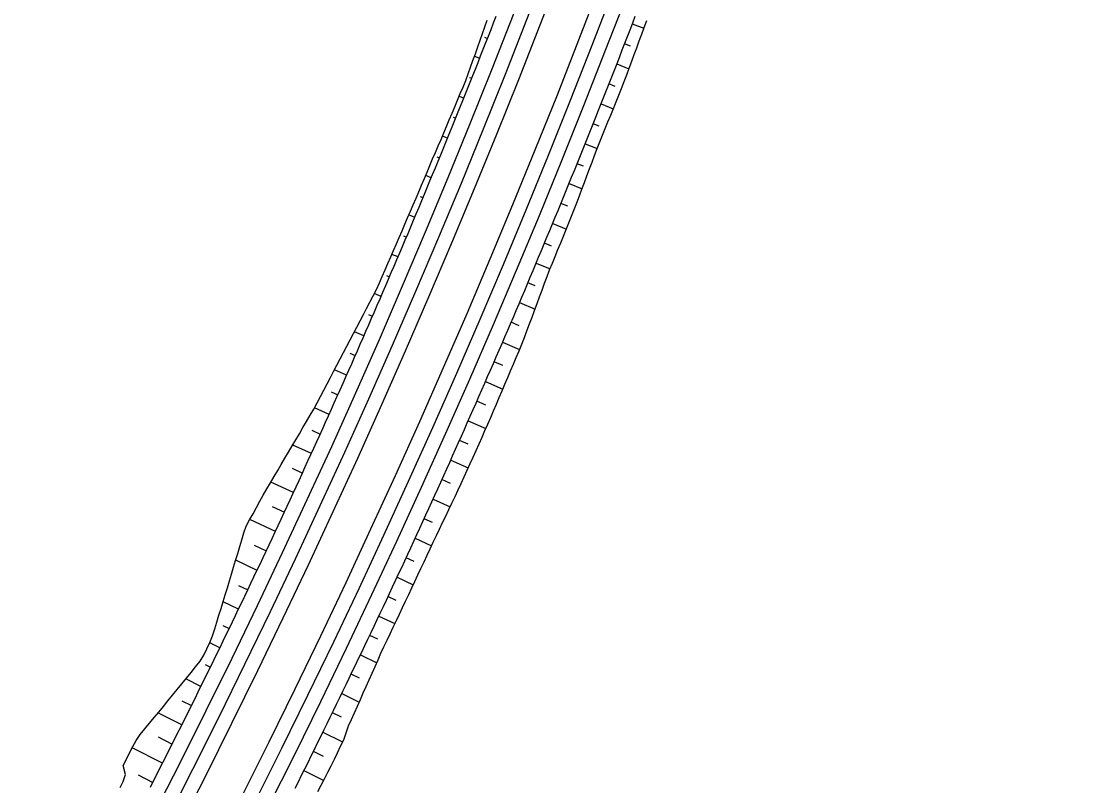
# Model space of a CAD drawing. Extents: x 6503541 to 6503743, y 5888004 to 5888145.
# Drawn here: x 6503586.566 to 6503588.34, y 5888035.01 to 5888036.292 of the extents above; entities that cross this region are included whole.
import ezdxf

# ---------------------------------------------------------------- set-up
doc = ezdxf.new("R2010")
doc.units = 0
doc.layers.add('12', color=7, linetype='Continuous')

msp = doc.modelspace()

# ---------------------------------------------------------------- linework, layer by layer
at = {"layer": '12'}
for p, q in [((6503587.5911, 5888036.2872), (6503587.6105, 5888036.2798)), ((6503587.3433, 5888036.2649), (6503587.3483, 5888036.2629)), ((6503587.5881, 5888036.2498), (6503587.5781, 5888036.2536)), ((6503587.3351, 5888036.2294), (6503587.3264, 5888036.2329)), ((6503587.5651, 5888036.2201), (6503587.5855, 5888036.2121)), ((6503587.3181, 5888036.1974), (6503587.3218, 5888036.196)), ((6503587.5622, 5888036.1825), (6503587.5519, 5888036.1866)), ((6503587.3084, 5888036.1625), (6503587.3007, 5888036.1656)), ((6503587.5387, 5888036.1531), (6503587.5592, 5888036.145)), ((6503587.2908, 5888036.1308), (6503587.2949, 5888036.1292)), ((6503587.5356, 5888036.1156), (6503587.5254, 5888036.1196)), ((6503587.2813, 5888036.0958), (6503587.2727, 5888036.0993)), ((6503587.512, 5888036.0862), (6503587.5321, 5888036.0781)), ((6503587.2631, 5888036.0644), (6503587.2677, 5888036.0625)), ((6503587.509, 5888036.0486), (6503587.4986, 5888036.0528)), ((6503587.2539, 5888036.0292), (6503587.2446, 5888036.0331)), ((6503587.485, 5888036.0195), (6503587.5068, 5888036.0106)), ((6503587.2353, 5888035.998), (6503587.2401, 5888035.996)), ((6503587.4827, 5888035.9815), (6503587.4714, 5888035.9861)), ((6503587.2262, 5888035.9628), (6503587.2164, 5888035.9669)), ((6503587.4577, 5888035.9529), (6503587.4805, 5888035.9434)), ((6503587.2072, 5888035.9317), (6503587.2122, 5888035.9296)), ((6503587.4554, 5888035.9148), (6503587.4439, 5888035.9196)), ((6503587.1982, 5888035.8965), (6503587.1879, 5888035.9008)), ((6503587.43, 5888035.8864), (6503587.4531, 5888035.8767)), ((6503587.1788, 5888035.8656), (6503587.184, 5888035.8634)), ((6503587.4283, 5888035.848), (6503587.416, 5888035.8532)), ((6503587.1698, 5888035.8303), (6503587.1584, 5888035.8352)), ((6503587.402, 5888035.8201), (6503587.428, 5888035.809)), ((6503587.1487, 5888035.8002), (6503587.1555, 5888035.7973)), ((6503587.4016, 5888035.7811), (6503587.3878, 5888035.787)), ((6503587.1411, 5888035.7643), (6503587.1252, 5888035.7712)), ((6503587.3736, 5888035.7539), (6503587.4022, 5888035.7416)), ((6503587.1175, 5888035.7353), (6503587.1266, 5888035.7313)), ((6503587.112, 5888035.6984), (6503587.0917, 5888035.7074)), ((6503587.3738, 5888035.7146), (6503587.3593, 5888035.7208)), ((6503587.345, 5888035.6878), (6503587.3741, 5888035.6751)), ((6503587.0861, 5888035.6705), (6503587.0974, 5888035.6655)), ((6503587.3452, 5888035.6484), (6503587.3305, 5888035.6549)), ((6503587.0826, 5888035.6327), (6503587.058, 5888035.6437)), ((6503587.316, 5888035.6219), (6503587.3455, 5888035.6088)), ((6503587.0539, 5888035.6062), (6503587.0678, 5888035.5998)), ((6503587.0529, 5888035.5671), (6503587.0217, 5888035.5813)), ((6503587.3161, 5888035.5825), (6503587.3013, 5888035.589)), ((6503587.2866, 5888035.5562), (6503587.316, 5888035.543)), ((6503587.0206, 5888035.5423), (6503587.0379, 5888035.5343)), ((6503587.0229, 5888035.5016), (6503586.985, 5888035.5191)), ((6503587.2864, 5888035.5168), (6503587.2719, 5888035.5233)), ((6503586.9873, 5888035.4785), (6503587.0077, 5888035.469)), ((6503587.257, 5888035.4906), (6503587.2855, 5888035.4776)), ((6503586.9925, 5888035.4364), (6503586.9498, 5888035.4564)), ((6503587.256, 5888035.4514), (6503587.242, 5888035.4578)), ((6503587.227, 5888035.4251), (6503587.2544, 5888035.4125)), ((6503586.9568, 5888035.4134), (6503586.9772, 5888035.4038)), ((6503586.9618, 5888035.3712), (6503586.926, 5888035.3882)), ((6503587.2255, 5888035.3861), (6503587.2119, 5888035.3924)), ((6503587.1967, 5888035.3598), (6503587.2238, 5888035.3471)), ((6503586.9309, 5888035.3461), (6503586.9463, 5888035.3387)), ((6503586.9308, 5888035.3063), (6503586.905, 5888035.3187)), ((6503587.195, 5888035.3208), (6503587.1814, 5888035.3272)), ((6503586.9047, 5888035.2789), (6503586.9151, 5888035.2738)), ((6503587.1661, 5888035.2946), (6503587.193, 5888035.2819)), ((6503587.1641, 5888035.2557), (6503587.1507, 5888035.2621)), ((6503586.8994, 5888035.2415), (6503586.8824, 5888035.2497)), ((6503587.1351, 5888035.2296), (6503587.1626, 5888035.2165)), ((6503586.8746, 5888035.2135), (6503586.8836, 5888035.2091)), ((6503587.1337, 5888035.1903), (6503587.1196, 5888035.1972)), ((6503586.8677, 5888035.1768), (6503586.8425, 5888035.1893)), ((6503587.1039, 5888035.1648), (6503587.1332, 5888035.1505)), ((6503586.8355, 5888035.1526), (6503586.8518, 5888035.1445)), ((6503586.8357, 5888035.1123), (6503586.7957, 5888035.1323)), ((6503587.1033, 5888035.125), (6503587.0881, 5888035.1324)), ((6503586.7959, 5888035.092), (6503586.8196, 5888035.0801)), ((6503587.0723, 5888035.1001), (6503587.1054, 5888035.0838)), ((6503586.8034, 5888035.048), (6503586.7526, 5888035.0737)), ((6503587.0731, 5888035.0595), (6503587.0564, 5888035.0678)), ((6503587.0404, 5888035.0355), (6503587.0736, 5888035.019)), ((6503586.7626, 5888035.0283), (6503586.7871, 5888035.0159))]:
    msp.add_line(p, q, dxfattribs=at)
for points in [[(6503586.7322, 5888035.007), (6503586.7375, 5888035.0175), (6503586.7411, 5888035.029), (6503586.7372, 5888035.0444), (6503586.7427, 5888035.0549), (6503586.7482, 5888035.0654), (6503586.7538, 5888035.0758), (6503586.7594, 5888035.0863), (6503586.7659, 5888035.0963), (6503586.7737, 5888035.1057), (6503586.7815, 5888035.1151), (6503586.7892, 5888035.1244), (6503586.797, 5888035.1338), (6503586.8048, 5888035.1432), (6503586.8125, 5888035.1526), (6503586.8203, 5888035.162), (6503586.828, 5888035.1715), (6503586.8357, 5888035.1809), (6503586.8434, 5888035.1904), (6503586.8511, 5888035.1998), (6503586.8587, 5888035.2093), (6503586.8664, 5888035.2188), (6503586.8728, 5888035.2289), (6503586.8778, 5888035.2397), (6503586.8828, 5888035.2505), (6503586.8873, 5888035.2615), (6503586.8909, 5888035.273), (6503586.8945, 5888035.2845), (6503586.898, 5888035.296), (6503586.9015, 5888035.3075), (6503586.905, 5888035.319), (6503586.9086, 5888035.3305), (6503586.9121, 5888035.342), (6503586.9155, 5888035.3535), (6503586.919, 5888035.365), (6503586.9225, 5888035.3765), (6503586.9259, 5888035.388), (6503586.9294, 5888035.3995), (6503586.9328, 5888035.411), (6503586.9363, 5888035.4225), (6503586.9397, 5888035.434), (6503586.9437, 5888035.4453), (6503586.9494, 5888035.4557), (6503586.9551, 5888035.4661), (6503586.9608, 5888035.4766), (6503586.9665, 5888035.4871), (6503586.9722, 5888035.4975), (6503586.9783, 5888035.5077), (6503586.9843, 5888035.518), (6503586.9904, 5888035.5283), (6503586.9965, 5888035.5386), (6503587.0025, 5888035.5489), (6503587.0086, 5888035.5591), (6503587.0147, 5888035.5694), (6503587.0207, 5888035.5797), (6503587.0268, 5888035.59), (6503587.0328, 5888035.6003), (6503587.0388, 5888035.6107), (6503587.0449, 5888035.621), (6503587.0509, 5888035.6313), (6503587.0569, 5888035.6416), (6503587.0625, 5888035.6521), (6503587.0681, 5888035.6627), (6503587.0736, 5888035.6732), (6503587.0792, 5888035.6837), (6503587.0848, 5888035.6943), (6503587.0903, 5888035.7048), (6503587.0959, 5888035.7154), (6503587.1014, 5888035.7259), (6503587.107, 5888035.7365), (6503587.1125, 5888035.747), (6503587.118, 5888035.7576), (6503587.1236, 5888035.7681), (6503587.1291, 5888035.7787), (6503587.1346, 5888035.7893), (6503587.1401, 5888035.7999), (6503587.1456, 5888035.8104), (6503587.1511, 5888035.821), (6503587.1566, 5888035.8316), (6503587.162, 5888035.8422), (6503587.1672, 5888035.853), (6503587.1719, 5888035.8639), (6503587.1767, 5888035.8748), (6503587.1814, 5888035.8857), (6503587.1861, 5888035.8966), (6503587.1908, 5888035.9076), (6503587.1956, 5888035.9185), (6503587.2003, 5888035.9294), (6503587.205, 5888035.9403), (6503587.2097, 5888035.9513), (6503587.2143, 5888035.9622), (6503587.219, 5888035.9732), (6503587.2237, 5888035.9841), (6503587.2284, 5888035.995), (6503587.2331, 5888036.006), (6503587.2377, 5888036.0169), (6503587.2424, 5888036.0279), (6503587.247, 5888036.0389), (6503587.2517, 5888036.0498), (6503587.2563, 5888036.0608), (6503587.261, 5888036.0717), (6503587.2656, 5888036.0827), (6503587.2703, 5888036.0936), (6503587.2749, 5888036.1046), (6503587.2796, 5888036.1155), (6503587.2842, 5888036.1265), (6503587.2889, 5888036.1375), (6503587.2935, 5888036.1484), (6503587.2981, 5888036.1594), (6503587.3027, 5888036.1704), (6503587.3074, 5888036.1813), (6503587.312, 5888036.1923), (6503587.316, 5888036.2035), (6503587.32, 5888036.2147), (6503587.3239, 5888036.226), (6503587.3279, 5888036.2372), (6503587.3318, 5888036.2485), (6503587.3358, 5888036.2597), (6503587.3397, 5888036.271), (6503587.3436, 5888036.2822), (6503587.3475, 5888036.2934)], [(6503586.783, 5888035.0077), (6503586.7884, 5888035.0183), (6503586.7938, 5888035.029), (6503586.7991, 5888035.0396), (6503586.8045, 5888035.0502), (6503586.8099, 5888035.0608), (6503586.8152, 5888035.0715), (6503586.8206, 5888035.0821), (6503586.8259, 5888035.0928), (6503586.8313, 5888035.1034), (6503586.8366, 5888035.1141), (6503586.8419, 5888035.1247), (6503586.8472, 5888035.1354), (6503586.8525, 5888035.146), (6503586.8578, 5888035.1567), (6503586.8631, 5888035.1674), (6503586.8684, 5888035.1781), (6503586.8736, 5888035.1887), (6503586.8789, 5888035.1994), (6503586.8841, 5888035.2101), (6503586.8893, 5888035.2208), (6503586.8946, 5888035.2315), (6503586.8998, 5888035.2422), (6503586.905, 5888035.2529), (6503586.9102, 5888035.2637), (6503586.9154, 5888035.2744), (6503586.9206, 5888035.2851), (6503586.9257, 5888035.2958), (6503586.9309, 5888035.3066), (6503586.9361, 5888035.3173), (6503586.9412, 5888035.328), (6503586.9463, 5888035.3388), (6503586.9515, 5888035.3495), (6503586.9566, 5888035.3603), (6503586.9617, 5888035.371), (6503586.9668, 5888035.3818), (6503586.9719, 5888035.3926), (6503586.977, 5888035.4033), (6503586.9821, 5888035.4141), (6503586.9871, 5888035.4249), (6503586.9922, 5888035.4357), (6503586.9972, 5888035.4465), (6503587.0023, 5888035.4572), (6503587.0073, 5888035.468), (6503587.0123, 5888035.4788), (6503587.0173, 5888035.4896), (6503587.0223, 5888035.5005), (6503587.0273, 5888035.5113), (6503587.0323, 5888035.5221), (6503587.0373, 5888035.5329), (6503587.0422, 5888035.5437), (6503587.0472, 5888035.5546), (6503587.0522, 5888035.5654), (6503587.0571, 5888035.5762), (6503587.062, 5888035.5871), (6503587.0669, 5888035.5979), (6503587.0719, 5888035.6088), (6503587.0768, 5888035.6196), (6503587.0817, 5888035.6305), (6503587.0865, 5888035.6413), (6503587.0914, 5888035.6522), (6503587.0963, 5888035.6631), (6503587.1011, 5888035.6739), (6503587.106, 5888035.6848), (6503587.1108, 5888035.6957), (6503587.1157, 5888035.7066), (6503587.1205, 5888035.7175), (6503587.1253, 5888035.7284), (6503587.1301, 5888035.7393), (6503587.1349, 5888035.7502), (6503587.1397, 5888035.7611), (6503587.1444, 5888035.772), (6503587.1492, 5888035.7829), (6503587.154, 5888035.7938), (6503587.1587, 5888035.8047), (6503587.1635, 5888035.8157), (6503587.1682, 5888035.8266), (6503587.1729, 5888035.8375), (6503587.1776, 5888035.8485), (6503587.1823, 5888035.8594), (6503587.187, 5888035.8704), (6503587.1917, 5888035.8813), (6503587.1964, 5888035.8923), (6503587.2011, 5888035.9032), (6503587.2057, 5888035.9142), (6503587.2104, 5888035.9251), (6503587.215, 5888035.9361), (6503587.2196, 5888035.9471), (6503587.2242, 5888035.9581), (6503587.2289, 5888035.969), (6503587.2335, 5888035.98), (6503587.2381, 5888035.991), (6503587.2426, 5888036.002), (6503587.2472, 5888036.013), (6503587.2518, 5888036.024), (6503587.2563, 5888036.035), (6503587.2609, 5888036.046), (6503587.2654, 5888036.057), (6503587.27, 5888036.068), (6503587.2745, 5888036.079), (6503587.279, 5888036.0901), (6503587.2835, 5888036.1011), (6503587.288, 5888036.1121), (6503587.2925, 5888036.1232), (6503587.2969, 5888036.1342), (6503587.3014, 5888036.1452), (6503587.3059, 5888036.1563), (6503587.3103, 5888036.1673), (6503587.3147, 5888036.1784), (6503587.3192, 5888036.1894), (6503587.3236, 5888036.2005), (6503587.328, 5888036.2116), (6503587.3324, 5888036.2226), (6503587.3368, 5888036.2337), (6503587.3412, 5888036.2448), (6503587.3455, 5888036.2558), (6503587.3499, 5888036.2669), (6503587.3543, 5888036.278), (6503587.3586, 5888036.2891), (6503587.3629, 5888036.3002)], [(6503587.0257, 5888035.0061), (6503587.0311, 5888035.0169), (6503587.0365, 5888035.0277), (6503587.0419, 5888035.0386), (6503587.0473, 5888035.0494), (6503587.0527, 5888035.0602), (6503587.058, 5888035.0711), (6503587.0634, 5888035.0819), (6503587.0687, 5888035.0928), (6503587.074, 5888035.1036), (6503587.0794, 5888035.1145), (6503587.0847, 5888035.1253), (6503587.09, 5888035.1362), (6503587.0953, 5888035.1471), (6503587.1006, 5888035.1579), (6503587.1059, 5888035.1688), (6503587.1111, 5888035.1797), (6503587.1164, 5888035.1906), (6503587.1216, 5888035.2015), (6503587.1269, 5888035.2124), (6503587.1321, 5888035.2233), (6503587.1373, 5888035.2342), (6503587.1426, 5888035.2451), (6503587.1478, 5888035.256), (6503587.153, 5888035.2669), (6503587.1581, 5888035.2778), (6503587.1633, 5888035.2887), (6503587.1685, 5888035.2997), (6503587.1737, 5888035.3106), (6503587.1788, 5888035.3215), (6503587.1839, 5888035.3325), (6503587.1891, 5888035.3434), (6503587.1942, 5888035.3544), (6503587.1993, 5888035.3653), (6503587.2044, 5888035.3763), (6503587.2095, 5888035.3873), (6503587.2146, 5888035.3982), (6503587.2197, 5888035.4092), (6503587.2248, 5888035.4202), (6503587.2298, 5888035.4312), (6503587.2349, 5888035.4422), (6503587.2399, 5888035.4531), (6503587.2449, 5888035.4641), (6503587.25, 5888035.4751), (6503587.255, 5888035.4861), (6503587.26, 5888035.4971), (6503587.265, 5888035.5081), (6503587.27, 5888035.5192), (6503587.2749, 5888035.5302), (6503587.2799, 5888035.5412), (6503587.2849, 5888035.5522), (6503587.2898, 5888035.5633), (6503587.2948, 5888035.5743), (6503587.2997, 5888035.5853), (6503587.3046, 5888035.5964), (6503587.3095, 5888035.6074), (6503587.3144, 5888035.6185), (6503587.3193, 5888035.6295), (6503587.3242, 5888035.6406), (6503587.3291, 5888035.6517), (6503587.334, 5888035.6627), (6503587.3388, 5888035.6738), (6503587.3437, 5888035.6849), (6503587.3485, 5888035.696), (6503587.3533, 5888035.707), (6503587.3582, 5888035.7181), (6503587.363, 5888035.7292), (6503587.3678, 5888035.7403), (6503587.3726, 5888035.7514), (6503587.3774, 5888035.7625), (6503587.3821, 5888035.7736), (6503587.3869, 5888035.7847), (6503587.3916, 5888035.7958), (6503587.3964, 5888035.807), (6503587.4011, 5888035.8181), (6503587.4059, 5888035.8292), (6503587.4106, 5888035.8404), (6503587.4153, 5888035.8515), (6503587.42, 5888035.8626), (6503587.4247, 5888035.8738), (6503587.4294, 5888035.8849), (6503587.434, 5888035.8961), (6503587.4387, 5888035.9072), (6503587.4434, 5888035.9184), (6503587.448, 5888035.9295), (6503587.4526, 5888035.9407), (6503587.4573, 5888035.9519), (6503587.4619, 5888035.9631), (6503587.4665, 5888035.9742), (6503587.4711, 5888035.9854), (6503587.4757, 5888035.9966), (6503587.4803, 5888036.0078), (6503587.4848, 5888036.019), (6503587.4894, 5888036.0302), (6503587.4939, 5888036.0414), (6503587.4985, 5888036.0526), (6503587.503, 5888036.0638), (6503587.5075, 5888036.075), (6503587.512, 5888036.0862), (6503587.5166, 5888036.0974), (6503587.5211, 5888036.1087), (6503587.5255, 5888036.1199), (6503587.53, 5888036.1311), (6503587.5345, 5888036.1424), (6503587.5389, 5888036.1536), (6503587.5434, 5888036.1648), (6503587.5478, 5888036.1761), (6503587.5523, 5888036.1873), (6503587.5567, 5888036.1986), (6503587.5611, 5888036.2099), (6503587.5655, 5888036.2211), (6503587.5699, 5888036.2324), (6503587.5743, 5888036.2436), (6503587.5786, 5888036.2549), (6503587.583, 5888036.2662), (6503587.5874, 5888036.2775), (6503587.5917, 5888036.2888), (6503587.596, 5888036.3)], [(6503587.064, 5888035.0005), (6503587.0696, 5888035.0113), (6503587.0752, 5888035.022), (6503587.0807, 5888035.0328), (6503587.0863, 5888035.0436), (6503587.0915, 5888035.0545), (6503587.0966, 5888035.0655), (6503587.1017, 5888035.0765), (6503587.1071, 5888035.0874), (6503587.1115, 5888035.0987), (6503587.1152, 5888035.1104), (6503587.1201, 5888035.1215), (6503587.1251, 5888035.1325), (6503587.1301, 5888035.1436), (6503587.1351, 5888035.1547), (6503587.14, 5888035.1657), (6503587.145, 5888035.1768), (6503587.1499, 5888035.1879), (6503587.1548, 5888035.1989), (6503587.1597, 5888035.21), (6503587.1647, 5888035.2211), (6503587.1696, 5888035.2322), (6503587.1745, 5888035.2432), (6503587.1798, 5888035.2541), (6503587.185, 5888035.2651), (6503587.1902, 5888035.276), (6503587.1954, 5888035.287), (6503587.2006, 5888035.2979), (6503587.2058, 5888035.3088), (6503587.211, 5888035.3198), (6503587.2162, 5888035.3308), (6503587.2213, 5888035.3417), (6503587.2264, 5888035.3527), (6503587.2316, 5888035.3637), (6503587.2367, 5888035.3746), (6503587.2418, 5888035.3856), (6503587.2469, 5888035.3966), (6503587.252, 5888035.4076), (6503587.2573, 5888035.4185), (6503587.2625, 5888035.4294), (6503587.2678, 5888035.4404), (6503587.273, 5888035.4513), (6503587.2782, 5888035.4623), (6503587.2834, 5888035.4732), (6503587.2886, 5888035.4841), (6503587.2938, 5888035.4951), (6503587.2989, 5888035.5061), (6503587.3041, 5888035.517), (6503587.3092, 5888035.528), (6503587.3143, 5888035.539), (6503587.3193, 5888035.5501), (6503587.3242, 5888035.5611), (6503587.3292, 5888035.5722), (6503587.3341, 5888035.5832), (6503587.3391, 5888035.5943), (6503587.344, 5888035.6054), (6503587.3488, 5888035.6165), (6503587.3537, 5888035.6276), (6503587.3585, 5888035.6387), (6503587.3632, 5888035.6499), (6503587.368, 5888035.661), (6503587.3728, 5888035.6721), (6503587.3775, 5888035.6833), (6503587.3823, 5888035.6944), (6503587.387, 5888035.7056), (6503587.3917, 5888035.7168), (6503587.3964, 5888035.7279), (6503587.4011, 5888035.7391), (6503587.4058, 5888035.7503), (6503587.4101, 5888035.7616), (6503587.4144, 5888035.7729), (6503587.4187, 5888035.7843), (6503587.423, 5888035.7956), (6503587.4272, 5888035.807), (6503587.4314, 5888035.8184), (6503587.4357, 5888035.8297), (6503587.4399, 5888035.8411), (6503587.4441, 5888035.8525), (6503587.4483, 5888035.8638), (6503587.4525, 5888035.8752), (6503587.4571, 5888035.8864), (6503587.4617, 5888035.8976), (6503587.4664, 5888035.9088), (6503587.471, 5888035.92), (6503587.4755, 5888035.9312), (6503587.4801, 5888035.9424), (6503587.4847, 5888035.9536), (6503587.4892, 5888035.9649), (6503587.4937, 5888035.9761), (6503587.498, 5888035.9874), (6503587.5023, 5888035.9988), (6503587.5066, 5888036.0101), (6503587.5109, 5888036.0214), (6503587.5151, 5888036.0328), (6503587.5194, 5888036.0441), (6503587.5236, 5888036.0555), (6503587.5278, 5888036.0668), (6503587.5321, 5888036.0782), (6503587.5367, 5888036.0894), (6503587.5413, 5888036.1006), (6503587.5458, 5888036.1118), (6503587.5503, 5888036.123), (6503587.5549, 5888036.1343), (6503587.5594, 5888036.1455), (6503587.5639, 5888036.1567), (6503587.5684, 5888036.168), (6503587.5728, 5888036.1792), (6503587.5773, 5888036.1905), (6503587.5817, 5888036.2018), (6503587.5859, 5888036.2131), (6503587.5901, 5888036.2245), (6503587.5943, 5888036.2358), (6503587.5985, 5888036.2472), (6503587.6027, 5888036.2586), (6503587.6069, 5888036.2699), (6503587.611, 5888036.2813), (6503587.6152, 5888036.2927)]]:
    msp.add_lwpolyline(points, dxfattribs=at)
for radius in [14.3172, 14.3412, 14.3652, 14.4348, 14.4588, 14.4828]:
    msp.add_arc((6503574.0504, 5888041.4979), radius, 300.16913, 350.62857, dxfattribs=at)

doc.saveas('drawing.dxf')
